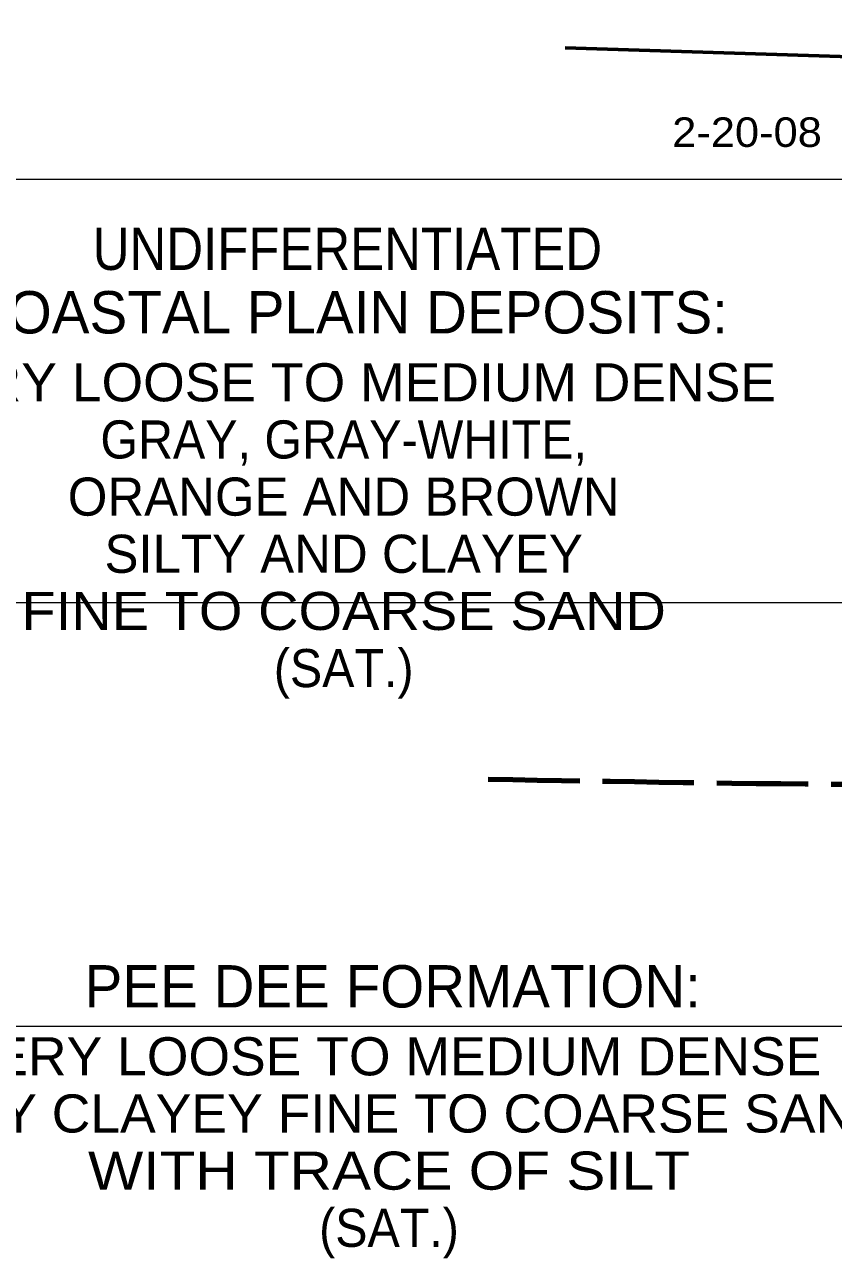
# Model space of a CAD drawing. Extents: x -76 to 974, y -1080 to -735.
# Drawn here: x 733.47 to 752.58, y -957.58 to -928.44 of the extents above; entities that cross this region are included whole.
import ezdxf
from ezdxf.enums import TextEntityAlignment as Align

# ---------------------------------------------------------------- set-up
doc = ezdxf.new("R2010")
doc.units = 0
doc.header["$LTSCALE"] = 0.36
doc.linetypes.add('LONG_DASHED', pattern=[7.5, 6, -1.5])
for name, color, linetype, lineweight in [('27', 7, 'Continuous', 40), ('28', 7, 'LONG_DASHED', 60), ('7', 7, 'Continuous', 13)]:
    doc.layers.add(name, color=color, linetype=linetype, lineweight=lineweight)
doc.layers.add('29', color=7, linetype='Continuous')

msp = doc.modelspace()

# ---------------------------------------------------------------- linework, layer by layer
at = {"layer": '28', "linetype": 'Continuous'}
msp.add_lwpolyline([(746.2457, -928.99), (758.7457, -929.3789), (769.7457, -929.42), (778.7457, -928.44), (793.7457, -929.179), (798.7457, -929.04)], dxfattribs=at)
at = {"layer": '28', "lineweight": 100}
msp.add_spline([(744.4291, -946.2583), (753.6395, -946.3789), (757.4958, -946.3789), (759.9958, -946.3789), (788.7727, -946.2678), (792.5401, -946.2678), (795.0402, -946.2678), (808.8218, -946.2678)], degree=3, dxfattribs=at)
at = {"layer": '7'}
for p, q in [((726.8972, -932.09), (757.4958, -932.09)), ((726.8972, -942.09), (757.4958, -942.09)), ((726.8972, -952.09), (757.4958, -952.09))]:
    msp.add_line(p, q, dxfattribs=at)

# ---------------------------------------------------------------- texts
at = {"layer": '27', "width": 1.1}
msp.add_text('2-20-08', height=0.6976, dxfattribs=at).set_placement((750.5413, -931.3273), align=Align.CENTER)
at = {"layer": '29'}
for s, height, width, p in [('UNDIFFERENTIATED', 1, 0.9, (741.0996, -934.2325)), ('VERY LOOSE TO MEDIUM DENSE', 0.9, 1.05, (741.0115, -937.3358)), ('GRAY, GRAY-WHITE,', 0.9, 0.95, (741.0115, -938.6858)), ('FINE TO COARSE SAND', 0.9, 1.1, (741.0113, -942.7358)), ('(SAT.)', 0.9, 0.95, (741.0115, -944.0858)), ('VERY LOOSE TO MEDIUM DENSE', 0.9, 1.05, (742.0822, -953.2545)), ('GRAY CLAYEY FINE TO COARSE SAND', 0.9, 1.05, (742.0822, -954.6045)), ('WITH TRACE OF SILT', 0.9, 1.15, (742.0821, -955.9545)), ('(SAT.)', 0.9, 0.95, (742.0822, -957.3045))]:
    msp.add_text(s, height=height, dxfattribs=dict(at, width=width)).set_placement(p, align=Align.CENTER)
for s, height, p in [('COASTAL PLAIN DEPOSITS:', 1, (741.0996, -935.7325)), ('ORANGE AND BROWN', 0.9, (741.0115, -940.0358)), ('SILTY AND CLAYEY', 0.9, (741.0113, -941.3858)), ('PEE DEE FORMATION:', 1, (742.1703, -951.6513))]:
    msp.add_text(s, height=height, dxfattribs=at).set_placement(p, align=Align.CENTER)

doc.saveas('drawing.dxf')
